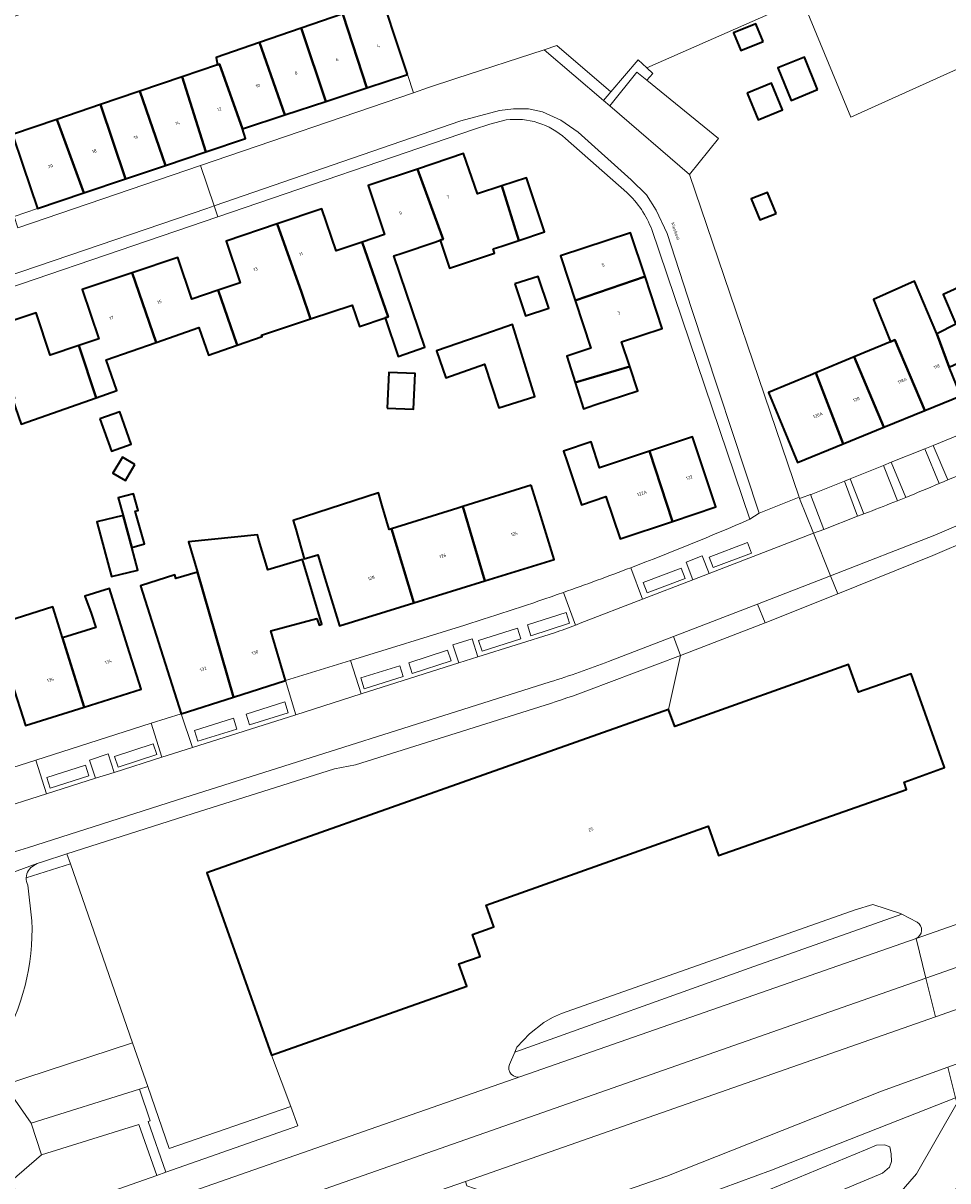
# Model space of a CAD drawing. Header units: metres. Extents: x 197700 to 204338, y 317132 to 325229.
# Tile 662 of 1056: x 202469 to 202572, y 318964 to 319092. Entities that reach past the tile are written whole.
import ezdxf
from ezdxf.enums import TextEntityAlignment as Align

# ---------------------------------------------------------------- set-up
doc = ezdxf.new("R2010")
doc.units = ezdxf.units.M
for name, color, linetype, lineweight in [('B-WE-GR-BEPLANTING_CULTUUR_BODEMBEDEKKER-GV', 90, 'Continuous', 18), ('B-WE-GR-BEPLANTING_CULTUUR_BOSPLANTSOEN-GV', 90, 'Continuous', 18), ('B-WE-IE-TERREINAFSCHEIDING_KUNSTMATIG_HEKWERK-G', 20, 'IE-TERREINAFSCHEIDING-KUNSTMATIG', 18), ('B-WE-OG-BEBOUWING-GV', 7, 'Continuous', 35), ('B-WE-OG-BEBOUWING-T18', 10, 'Continuous', 18), ('B-WE-OG-TERREIN_CULTUURSCHEIDING-GV', 7, 'Continuous', 18), ('B-WE-OG-TERREIN_ERF-GV', 7, 'Continuous', 18), ('B-WE-OG-TOPOGRAFIE-T18', 10, 'Continuous', 18), ('B-WE-OG-WATER_GREPPEL-GV', 160, 'Continuous', 18), ('B-WE-VH-VERHARDING_ASFALT-GV', 252, 'Continuous', 18), ('B-WE-VH-VERHARDING_BETONSTRAATSTEEN-GV', 252, 'Continuous', 18), ('B-WE-VH-VERHARDING_OPEN-GV', 252, 'Continuous', 18), ('B-WE-VH-VERHARDING_STRAATBAKSTEEN-GV', 252, 'Continuous', 18)]:
    doc.layers.add(name, color=color, linetype=linetype, lineweight=lineweight)
doc.styles.add('NLCS-ISO-M200-T18', font='NLCS-ISO.ttf', dxfattribs={"height": 0.36})
doc.linetypes.add('IE-TERREINAFSCHEIDING-KUNSTMATIG', pattern='A,4,[82,NLCS.SHX,S=0.75,R=90,X=0,Y=0],4,-2', length=10)

msp = doc.modelspace()

# ---------------------------------------------------------------- linework, layer by layer
at = {"layer": 'B-WE-GR-BEPLANTING_CULTUUR_BODEMBEDEKKER-GV'}
for points in [[(202533.539, 319083.831), (202534.372, 319084.798), (202528.409, 319089.911), (202526.998, 319089.439)], [(202543.434, 319030.859), (202545.214, 319031.545), (202544.465, 319033.495), (202542.669, 319032.807)], [(202517.569, 319021.661), (202519.675, 319022.329), (202519.039, 319024.334), (202516.917, 319023.657)], [(202477.407, 319008.919), (202479.467, 319009.573), (202478.826, 319011.613), (202476.752, 319010.929)]]:
    msp.add_lwpolyline(points, close=True, dxfattribs=at)
at = {"layer": 'B-WE-GR-BEPLANTING_CULTUUR_BOSPLANTSOEN-GV'}
for points in [[(202467.361, 318975.045), (202481.518, 318979.672), (202474.644, 318999.469), (202469.774, 318997.932)], [(202469.953, 318997.09), (202470.394, 318993.173)]]:
    msp.add_lwpolyline(points, dxfattribs=at)
for points in [[(202469.774, 318997.932, 0.1324103), (202469.953, 318997.09)], [(202470.394, 318993.173, -0.1431749), (202466.9, 318979.332)]]:
    msp.add_lwpolyline(points, format="xyb", dxfattribs=at)
for points in [[(202467.361, 318975.045), (202470.33, 318970.796), (202482.272, 318974.551), (202483.195, 318974.841), (202481.518, 318979.672)], [(202467.361, 318975.045), (202464.809, 318974.211), (202468.179, 318964.484), (202471.463, 318967.289), (202470.33, 318970.796)]]:
    msp.add_lwpolyline(points, close=True, dxfattribs=at)
at = {"layer": 'B-WE-IE-TERREINAFSCHEIDING_KUNSTMATIG_HEKWERK-G'}
for points in [[(202474.644, 318999.469), (202474.265, 319000.561)], [(202481.518, 318979.672), (202474.644, 318999.469)], [(202481.518, 318979.672), (202467.361, 318975.045)], [(202483.195, 318974.841), (202481.518, 318979.672)], [(202498.985, 318972.643), (202485.564, 318968.019), (202483.195, 318974.841)], [(202470.33, 318970.796), (202482.272, 318974.551)], [(202482.272, 318974.551), (202483.445, 318971.051), (202483.229, 318970.983)], [(202471.463, 318967.289), (202470.33, 318970.796)], [(202482.226, 318970.668), (202471.463, 318967.289)]]:
    msp.add_lwpolyline(points, dxfattribs=at)
at = {"layer": 'B-WE-OG-BEBOUWING-GV'}
for points in [[(202511.883, 319086.7), (202510.316, 319091.448), (202509.344, 319094.391), (202509.17, 319094.919), (202504.758, 319093.404), (202504.802, 319093.271), (202507.399, 319085.22)], [(202504.758, 319093.404), (202500.157, 319091.823), (202500.218, 319091.645), (202502.854, 319083.719), (202507.399, 319085.22), (202504.802, 319093.271)], [(202498.333, 319082.227), (202502.854, 319083.719), (202500.218, 319091.645), (202500.157, 319091.823), (202495.536, 319090.236)], [(202551.185, 319090.339), (202550.383, 319092.3), (202547.927, 319091.296), (202548.729, 319089.335)], [(202493.667, 319080.687), (202498.333, 319082.227), (202495.536, 319090.236), (202490.736, 319088.588), (202490.903, 319087.751), (202491.112, 319087.826)], [(202486.994, 319086.425), (202489.626, 319078.156), (202494.004, 319079.632), (202493.667, 319080.687), (202491.112, 319087.826), (202490.903, 319087.751)], [(202557.206, 319085.039), (202555.744, 319088.616), (202552.811, 319087.417), (202554.273, 319083.84)], [(202489.626, 319078.156), (202486.994, 319086.425), (202482.318, 319084.839), (202485.155, 319076.649)], [(202485.155, 319076.649), (202482.318, 319084.839), (202482.11, 319084.769), (202477.987, 319083.37), (202480.724, 319075.156)], [(202549.442, 319084.63), (202550.646, 319081.682), (202553.322, 319082.776), (202552.117, 319085.724)], [(202473.162, 319081.734), (202473.293, 319081.341), (202476.121, 319073.604), (202480.724, 319075.156), (202477.987, 319083.37)], [(202476.121, 319073.604), (202473.293, 319081.341), (202473.162, 319081.734), (202468.245, 319080.067), (202469.393, 319076.662), (202471.005, 319071.879)], [(202521.364, 319067.419), (202522.309, 319067.736), (202524.2, 319068.37), (202522.328, 319074.391), (202519.621, 319073.496), (202518.091, 319077.952), (202512.986, 319076.238), (202515.742, 319068.812), (202515.849, 319068.502), (202515.487, 319068.38), (202516.534, 319065.277), (202521.518, 319066.959)], [(202511.296, 319066.967), (202514.901, 319068.183), (202515.487, 319068.38), (202515.849, 319068.502), (202515.742, 319068.812), (202512.986, 319076.238), (202507.552, 319074.414), (202509.366, 319069.01), (202506.9, 319068.176), (202509.76, 319059.917), (202509.428, 319059.803), (202510.873, 319055.534), (202513.797, 319056.577), (202510.394, 319066.663)], [(202524.2, 319068.37), (202527.035, 319069.321), (202525.034, 319075.286), (202522.328, 319074.391)], [(202552.613, 319071.354), (202551.665, 319073.674), (202549.866, 319072.939), (202550.814, 319070.619)], [(202509.76, 319059.917), (202506.9, 319068.176), (202503.997, 319067.195), (202502.417, 319071.865), (202497.477, 319070.194), (202500.169, 319062.658), (202501.169, 319059.683), (202505.774, 319061.209), (202506.593, 319058.85), (202509.428, 319059.803)], [(202497.477, 319070.194), (202491.854, 319068.291), (202493.418, 319063.669), (202490.986, 319062.846), (202493.03, 319056.904), (202493.073, 319056.785), (202495.821, 319057.733), (202495.764, 319057.892), (202501.169, 319059.683), (202500.169, 319062.658)], [(202530.407, 319061.729), (202538.137, 319064.366), (202536.549, 319069.199), (202528.791, 319066.656), (202528.899, 319066.326)], [(202490.986, 319062.846), (202488.07, 319061.86), (202486.514, 319066.485), (202481.464, 319064.786), (202484.129, 319057.097), (202488.846, 319058.727), (202489.896, 319055.689), (202493.073, 319056.785), (202493.03, 319056.904)], [(202481.464, 319064.786), (202475.947, 319062.93), (202477.774, 319057.499), (202475.581, 319056.755), (202477.492, 319050.967), (202479.788, 319051.775), (202478.599, 319055.152), (202484.129, 319057.097)], [(202523.77, 319063.547), (202524.929, 319060.021), (202527.492, 319060.863), (202526.334, 319064.389)], [(202536.444, 319054.436), (202535.557, 319057.145), (202540.028, 319058.61), (202538.137, 319064.366), (202530.407, 319061.729), (202532.14, 319056.443), (202529.516, 319055.567), (202530.43, 319052.667)], [(202571.751, 319054.352), (202574.267, 319055.527), (202574.349, 319055.344), (202577.136, 319056.594), (202577.664, 319055.415), (202579.852, 319056.407), (202576.078, 319064.661), (202571.098, 319062.367), (202572.481, 319059.123), (202570.377, 319058.054)], [(202565.737, 319057.358), (202569.047, 319049.561), (202573.042, 319051.196), (202571.751, 319054.352), (202570.377, 319058.054), (202567.914, 319063.846), (202563.377, 319061.838), (202565.251, 319057.152)], [(202465.938, 319058.733), (202468.488, 319050.894), (202468.246, 319050.815), (202469.201, 319048.052), (202477.492, 319050.967), (202475.581, 319056.755), (202472.427, 319055.685), (202470.868, 319060.373)], [(202519.689, 319057.738), (202515.094, 319056.144), (202516.143, 319053.167), (202520.416, 319054.681), (202521.999, 319049.851), (202525.963, 319051.114), (202523.507, 319059.056)], [(202561.248, 319055.486), (202564.522, 319047.71), (202569.047, 319049.561), (202565.737, 319057.358), (202565.251, 319057.152)], [(202564.522, 319047.71), (202561.248, 319055.486), (202557.005, 319053.719), (202560.028, 319045.871)], [(202532.589, 319050.175), (202537.331, 319051.728), (202536.444, 319054.436), (202530.43, 319052.667), (202531.343, 319049.767)], [(202509.651, 319049.838), (202512.565, 319049.717), (202512.729, 319053.659), (202509.814, 319053.78)], [(202557.005, 319053.719), (202556.407, 319053.47), (202551.785, 319051.545), (202555.003, 319043.815), (202560.028, 319045.871)], [(202477.915, 319048.641), (202479.172, 319045.067), (202481.355, 319045.835), (202480.098, 319049.409)], [(202538.626, 319045.067), (202541.164, 319037.314), (202545.963, 319038.921), (202543.367, 319046.658)], [(202529.527, 319043.888), (202531.115, 319039.147), (202533.817, 319040.052), (202535.383, 319035.377), (202541.164, 319037.314), (202538.626, 319045.067), (202533.105, 319043.214), (202532.174, 319046.111), (202529.136, 319045.056)], [(202481.781, 319043.588), (202480.398, 319044.403), (202479.35, 319042.625), (202480.733, 319041.81)], [(202525.548, 319041.317), (202518.014, 319038.956), (202520.446, 319030.748), (202528.085, 319033.111), (202526.608, 319037.888)], [(202481.433, 319034.422), (202482.823, 319034.816), (202481.802, 319038.426), (202482.146, 319038.523), (202481.625, 319040.362), (202479.942, 319039.91), (202480.494, 319037.966)], [(202512.605, 319028.322), (202510.128, 319036.485), (202509.854, 319036.399), (202509.093, 319039.042), (202508.688, 319040.449), (202499.273, 319037.392), (202499.544, 319036.445), (202500.486, 319033.155), (202501.973, 319033.603), (202502.914, 319030.558), (202504.391, 319025.781)], [(202512.605, 319028.322), (202520.446, 319030.748), (202518.014, 319038.956), (202517.441, 319038.776), (202510.128, 319036.485)], [(202480.494, 319037.966), (202477.571, 319037.245), (202479.171, 319031.205), (202482.094, 319031.926), (202481.433, 319034.422)], [(202501.874, 319026.581), (202502.142, 319025.827), (202502.443, 319025.934), (202500.287, 319033.095), (202496.469, 319031.946), (202495.483, 319035.222), (202495.304, 319035.817), (202487.687, 319035.053), (202488.702, 319031.714), (202492.68, 319017.893), (202498.414, 319019.716), (202496.802, 319025.196)], [(202488.702, 319031.714), (202486.309, 319030.987), (202486.191, 319031.397), (202482.404, 319030.188), (202485.391, 319020.793), (202486.898, 319016.054), (202492.68, 319017.893)], [(202480.962, 319023.525), (202478.961, 319029.883), (202476.246, 319029.038), (202476.955, 319027.148), (202477.439, 319025.586), (202473.787, 319024.455), (202476.167, 319016.775), (202482.463, 319018.756)], [(202468.193, 319019.48), (202469.686, 319014.735), (202476.167, 319016.775), (202473.787, 319024.455), (202473.312, 319025.988), (202472.707, 319027.87), (202466.193, 319025.802), (202467.263, 319022.433)], [(202540.719, 319016.534), (202489.707, 318998.451), (202496.857, 318978.309), (202518.447, 318985.934), (202517.566, 318988.397), (202519.918, 318989.226), (202519.058, 318991.658), (202521.42, 318992.503), (202520.593, 318994.899), (202545.104, 319003.619), (202546.254, 319000.386), (202567.032, 319007.68), (202566.754, 319008.473), (202571.24, 319010.113), (202567.536, 319020.479), (202561.718, 319018.417), (202560.623, 319021.499), (202541.418, 319014.651)]]:
    msp.add_lwpolyline(points, close=True, dxfattribs=at)
at = {"layer": 'B-WE-OG-TERREIN_CULTUURSCHEIDING-GV'}
for points in [[(202509.344, 319094.391), (202510.316, 319091.448), (202511.883, 319086.7), (202512.552, 319084.684), (202514.199, 319085.246), (202517.226, 319086.255), (202526.998, 319089.439), (202528.409, 319089.911), (202534.372, 319084.798), (202537.393, 319088.304), (202538.326, 319087.448), (202555.502, 319095.007), (202560.877, 319081.995), (202593.826, 319096.917), (202599.004, 319084.877), (202629.233, 319098.716)], [(202474.644, 318999.469), (202474.265, 319000.561), (202471.566, 318999.7), (202470.975, 318999.489), (202470.622, 318999.289)], [(202469.774, 318997.932), (202474.644, 318999.469)], [(202365.425, 318921.313), (202386.265, 318927.942), (202406.989, 318934.926), (202460.964, 318953.778), (202471.489, 318960.576), (202484.202, 318965.032), (202482.226, 318970.668), (202471.463, 318967.289), (202468.179, 318964.484), (202468.845, 318962.563), (202464.508, 318961.111), (202457.935, 318956.761), (202455.574, 318955.876)]]:
    msp.add_lwpolyline(points, dxfattribs=at)
msp.add_lwpolyline([(202470.622, 318999.289, 0.2580154), (202469.774, 318997.932)], format="xyb", dxfattribs=at)
for points in [[(202571.604, 318976.987), (202575.686, 318978.464), (202575.454, 318979.062), (202576.206, 318979.318), (202579.454, 318985.155), (202579.265, 318985.705), (202570.231, 318982.544), (202518.291, 318964.371), (202518.46, 318963.867), (202526.929, 318960.92), (202527.184, 318960.988), (202527.417, 318960.369), (202540.546, 318964.95), (202564.27, 318974.333)], [(202471.463, 318967.289), (202482.226, 318970.668), (202484.202, 318965.032), (202485.193, 318965.379), (202483.229, 318970.983), (202483.445, 318971.051), (202482.272, 318974.551), (202470.33, 318970.796)], [(202534.073, 318958.969), (202534.266, 318958.415), (202541.597, 318955.823), (202544.468, 318955.277), (202566.18, 318962.947), (202568.135, 318965.188), (202572.624, 318973.056), (202572.436, 318973.617), (202552.104, 318965.599)], [(202550.749, 318962.998), (202562.482, 318967.849), (202563.712, 318968.383), (202564.593, 318968.414), (202565.182, 318968.199), (202565.351, 318967.402), (202565.382, 318966.582), (202565.151, 318965.925), (202564.372, 318965.269), (202560.316, 318963.583), (202552.061, 318960.147), (202545.685, 318957.787), (202544.67, 318957.61), (202543.907, 318957.68), (202543.182, 318957.875), (202542.795, 318958.226), (202542.744, 318958.855), (202542.799, 318959.254), (202543.008, 318959.595), (202543.681, 318960.222)]]:
    msp.add_lwpolyline(points, close=True, dxfattribs=at)
at = {"layer": 'B-WE-OG-TERREIN_ERF-GV'}
for points in [[(202502.106, 319104.564), (202461.827, 319090.897), (202462.015, 319090.321), (202462.452, 319088.981), (202462.694, 319088.239), (202463.133, 319086.896), (202463.381, 319086.137), (202463.847, 319084.709), (202463.866, 319084.65), (202468.428, 319070.99), (202471.005, 319071.879), (202469.393, 319076.662), (202468.245, 319080.067), (202473.162, 319081.734), (202477.987, 319083.37), (202482.11, 319084.769), (202482.318, 319084.839), (202486.994, 319086.425), (202490.903, 319087.751), (202490.736, 319088.588), (202495.536, 319090.236), (202500.157, 319091.823), (202504.758, 319093.404)], [(202593.826, 319096.917), (202560.877, 319081.995), (202555.502, 319095.007), (202538.326, 319087.448), (202539.012, 319086.819), (202538.341, 319086.065), (202546.245, 319079.618), (202543.046, 319075.635), (202555.156, 319039.969), (202555.196, 319039.851), (202555.425, 319039.923), (202556.438, 319040.268), (202556.511, 319040.293), (202560.172, 319041.766), (202560.812, 319042.024), (202564.488, 319043.502), (202565.353, 319043.851), (202569.046, 319045.337), (202569.962, 319045.705), (202573.655, 319047.191)], [(202522.81, 319081.671), (202520.979, 319081.199), (202519.182, 319080.613), (202490.948, 319070.979), (202458.307, 319059.841)], [(202536.129, 319073.658), (202529.359, 319079.626)], [(202465.938, 319058.733), (202470.868, 319060.373), (202472.427, 319055.685), (202475.581, 319056.755), (202477.774, 319057.499), (202475.947, 319062.93), (202481.464, 319064.786), (202486.514, 319066.485), (202488.07, 319061.86), (202490.986, 319062.846), (202493.418, 319063.669), (202491.854, 319068.291), (202497.477, 319070.194), (202502.417, 319071.865), (202503.997, 319067.195), (202506.9, 319068.176), (202509.366, 319069.01), (202507.552, 319074.414), (202512.986, 319076.238), (202518.091, 319077.952), (202519.621, 319073.496), (202522.328, 319074.391), (202525.034, 319075.286), (202527.035, 319069.321), (202524.2, 319068.37), (202522.309, 319067.736), (202521.364, 319067.419), (202521.518, 319066.959), (202516.534, 319065.277), (202515.487, 319068.38), (202514.901, 319068.183), (202511.296, 319066.967), (202510.394, 319066.663), (202513.797, 319056.577), (202510.873, 319055.534), (202509.428, 319059.803), (202506.593, 319058.85), (202505.774, 319061.209), (202501.169, 319059.683), (202495.764, 319057.892), (202495.821, 319057.733), (202493.073, 319056.785), (202489.896, 319055.689), (202488.846, 319058.727), (202484.129, 319057.097), (202478.599, 319055.152), (202479.788, 319051.775), (202477.492, 319050.967), (202469.201, 319048.052)], [(202549.719, 319037.542), (202538.885, 319069.561)], [(202573.042, 319051.196), (202569.047, 319049.561), (202564.522, 319047.71), (202560.028, 319045.871), (202555.003, 319043.815), (202551.785, 319051.545), (202556.407, 319053.47), (202557.005, 319053.719), (202561.248, 319055.486), (202565.251, 319057.152), (202563.377, 319061.838), (202567.914, 319063.846), (202570.377, 319058.054), (202572.481, 319059.123), (202571.098, 319062.367), (202576.078, 319064.661)], [(202464.795, 319008.99), (202470.826, 319010.917), (202483.571, 319014.991), (202486.898, 319016.054), (202485.391, 319020.793), (202482.404, 319030.188), (202486.191, 319031.397), (202486.309, 319030.987), (202488.702, 319031.714), (202487.687, 319035.053), (202495.304, 319035.817), (202495.483, 319035.222), (202496.469, 319031.946), (202500.287, 319033.095), (202502.443, 319025.934), (202502.142, 319025.827), (202501.874, 319026.581), (202496.802, 319025.196), (202498.414, 319019.716), (202505.584, 319021.933), (202518.218, 319025.839)]]:
    msp.add_lwpolyline(points, dxfattribs=at)
for points in [[(202547.927, 319091.296), (202550.383, 319092.3), (202551.185, 319090.339), (202548.729, 319089.335)], [(202557.206, 319085.039), (202554.273, 319083.84), (202552.811, 319087.417), (202555.744, 319088.616)], [(202549.442, 319084.63), (202552.117, 319085.724), (202553.322, 319082.776), (202550.646, 319081.682)], [(202549.866, 319072.939), (202551.665, 319073.674), (202552.613, 319071.354), (202550.814, 319070.619)], [(202536.444, 319054.436), (202537.331, 319051.728), (202532.589, 319050.175), (202531.343, 319049.767), (202530.43, 319052.667), (202529.516, 319055.567), (202532.14, 319056.443), (202530.407, 319061.729), (202528.899, 319066.326), (202528.791, 319066.656), (202536.549, 319069.199), (202538.137, 319064.366), (202540.028, 319058.61), (202535.557, 319057.145)], [(202523.77, 319063.547), (202526.334, 319064.389), (202527.492, 319060.863), (202524.929, 319060.021)], [(202515.094, 319056.144), (202519.689, 319057.738), (202523.507, 319059.056), (202525.963, 319051.114), (202521.999, 319049.851), (202520.416, 319054.681), (202516.143, 319053.167)], [(202512.565, 319049.717), (202509.651, 319049.838), (202509.814, 319053.78), (202512.729, 319053.659)], [(202479.172, 319045.067), (202477.915, 319048.641), (202480.098, 319049.409), (202481.355, 319045.835)], [(202541.164, 319037.314), (202535.383, 319035.377), (202533.817, 319040.052), (202531.115, 319039.147), (202529.527, 319043.888), (202529.136, 319045.056), (202532.174, 319046.111), (202533.105, 319043.214), (202538.626, 319045.067), (202543.367, 319046.658), (202545.963, 319038.921)], [(202481.781, 319043.588), (202480.733, 319041.81), (202479.35, 319042.625), (202480.398, 319044.403)], [(202518.014, 319038.956), (202525.548, 319041.317), (202526.608, 319037.888), (202528.085, 319033.111), (202520.446, 319030.748), (202512.605, 319028.322), (202504.391, 319025.781), (202502.914, 319030.558), (202501.973, 319033.603), (202500.486, 319033.155), (202499.544, 319036.445), (202499.273, 319037.392), (202508.688, 319040.449), (202509.093, 319039.042), (202509.854, 319036.399), (202510.128, 319036.485), (202517.441, 319038.776)], [(202480.494, 319037.966), (202479.942, 319039.91), (202481.625, 319040.362), (202482.146, 319038.523), (202481.802, 319038.426), (202482.823, 319034.816), (202481.433, 319034.422), (202482.094, 319031.926), (202479.171, 319031.205), (202477.571, 319037.245)], [(202476.167, 319016.775), (202469.686, 319014.735), (202468.193, 319019.48), (202467.263, 319022.433), (202466.193, 319025.802), (202472.707, 319027.87), (202473.312, 319025.988), (202473.787, 319024.455), (202477.439, 319025.586), (202476.955, 319027.148), (202476.246, 319029.038), (202478.961, 319029.883), (202480.962, 319023.525), (202482.463, 319018.756)], [(202483.229, 318970.983), (202485.193, 318965.379), (202499.791, 318970.496), (202498.985, 318972.643), (202485.564, 318968.019), (202483.195, 318974.841), (202482.272, 318974.551), (202483.445, 318971.051)]]:
    msp.add_lwpolyline(points, close=True, dxfattribs=at)
for points in [[(202529.359, 319079.626, 0.2202698), (202522.81, 319081.671)], [(202538.885, 319069.561, 0.1142505), (202536.129, 319073.658)], [(202536.56, 319032.189, 0.0112272), (202549.719, 319037.542)], [(202529.117, 319029.46, 0.0062809), (202536.56, 319032.189)], [(202518.218, 319025.839, 0.0090864), (202529.117, 319029.46)]]:
    msp.add_lwpolyline(points, format="xyb", dxfattribs=at)
at = {"layer": 'B-WE-OG-WATER_GREPPEL-GV'}
for points in [[(202470.622, 318999.289), (202470.975, 318999.489), (202466.798, 318997.996), (202467.328, 318997.831)], [(202470.394, 318993.173), (202469.953, 318997.09)]]:
    msp.add_lwpolyline(points, dxfattribs=at)
for points in [[(202469.774, 318997.932, -0.2580154), (202470.622, 318999.289)], [(202469.953, 318997.09, -0.1324103), (202469.774, 318997.932)], [(202466.9, 318979.332, 0.1431749), (202470.394, 318993.173)]]:
    msp.add_lwpolyline(points, format="xyb", dxfattribs=at)
msp.add_lwpolyline([(202550.749, 318962.998), (202543.681, 318960.222), (202543.008, 318959.595), (202542.799, 318959.254), (202542.744, 318958.855), (202542.795, 318958.226), (202543.182, 318957.875), (202543.907, 318957.68), (202544.67, 318957.61), (202545.685, 318957.787), (202552.061, 318960.147), (202560.316, 318963.583), (202564.372, 318965.269), (202565.151, 318965.925), (202565.382, 318966.582), (202565.351, 318967.402), (202565.182, 318968.199), (202564.593, 318968.414), (202563.712, 318968.383), (202562.482, 318967.849)], close=True, dxfattribs=at)
at = {"layer": 'B-WE-VH-VERHARDING_ASFALT-GV'}
for points in [[(202568.088, 318991.224), (202569.177, 318986.814), (202701.789, 319033.446), (202808.187, 319070.29), (202806.653, 319074.68), (202800.986, 319072.7), (202798.09, 319071.687), (202640.569, 319016.647)], [(202570.231, 318982.544), (202579.265, 318985.705), (202586.332, 318988.178), (202715.087, 319033.218), (202796.389, 319061.659), (202809.745, 319065.832), (202808.187, 319070.29), (202701.789, 319033.446), (202569.177, 318986.814)]]:
    msp.add_lwpolyline(points, close=True, dxfattribs=at)
for points in [[(202233.129, 318889.415), (202259.547, 318893.128), (202296.458, 318899.084), (202330.399, 318906.302), (202388.305, 318923.398), (202569.177, 318986.814), (202568.088, 318991.224)], [(202568.088, 318991.224), (202524.432, 318975.945), (202460.964, 318953.778), (202406.989, 318934.926), (202386.265, 318927.942), (202365.425, 318921.313)], [(202380.727, 318916.804), (202400.563, 318923.339), (202420.327, 318930.095), (202510.751, 318961.733), (202518.291, 318964.371), (202570.231, 318982.544), (202569.177, 318986.814), (202388.305, 318923.398), (202330.399, 318906.302), (202296.458, 318899.084), (202259.547, 318893.128), (202233.129, 318889.415)], [(202451.434, 318933.907), (202505.517, 318949.755), (202526.504, 318956.288), (202534.073, 318958.969), (202552.104, 318965.599), (202572.436, 318973.617), (202571.604, 318976.987), (202564.27, 318974.333), (202540.546, 318964.95), (202527.417, 318960.369), (202519.794, 318957.986), (202494.337, 318950.085), (202445.571, 318935.701)]]:
    msp.add_lwpolyline(points, dxfattribs=at)
at = {"layer": 'B-WE-VH-VERHARDING_BETONSTRAATSTEEN-GV'}
for points in [[(202490.546, 319072.17), (202517.786, 319081.563), (202522.07, 319082.737), (202523.594, 319082.902), (202525.26, 319082.897), (202526.807, 319082.555), (202528.83, 319081.662), (202530.756, 319080.313), (202536.599, 319075.067), (202538.3, 319073.41), (202539.386, 319071.695), (202540.575, 319069.119), (202543.267, 319060.845), (202550.754, 319038.213), (202555.156, 319039.969), (202543.046, 319075.635), (202534.233, 319083.236), (202533.539, 319083.831), (202526.998, 319089.439), (202517.226, 319086.255), (202514.199, 319085.246), (202512.552, 319084.684), (202489.034, 319076.654)], [(202498.333, 319082.227), (202493.667, 319080.687), (202494.004, 319079.632), (202489.626, 319078.156), (202485.155, 319076.649), (202480.724, 319075.156), (202476.121, 319073.604), (202471.005, 319071.879), (202468.428, 319070.99), (202468.839, 319069.759), (202489.034, 319076.654), (202512.552, 319084.684), (202511.883, 319086.7), (202507.399, 319085.22), (202502.854, 319083.719)], [(202543.046, 319075.635), (202546.245, 319079.618), (202538.341, 319086.065), (202537.237, 319086.966), (202534.233, 319083.236)]]:
    msp.add_lwpolyline(points, close=True, dxfattribs=at)
for points in [[(202538.885, 319069.561), (202549.719, 319037.542), (202550.754, 319038.213), (202543.267, 319060.845), (202540.575, 319069.119), (202539.386, 319071.695), (202538.3, 319073.41), (202536.599, 319075.067), (202530.756, 319080.313), (202528.83, 319081.662), (202526.807, 319082.555), (202525.26, 319082.897), (202523.594, 319082.902), (202522.07, 319082.737), (202517.786, 319081.563), (202490.546, 319072.17), (202490.948, 319070.979), (202519.182, 319080.613), (202520.979, 319081.199), (202522.81, 319081.671)], [(202529.359, 319079.626), (202536.129, 319073.658)], [(202456.524, 319060.626), (202471.124, 319065.547), (202489.706, 319071.88), (202490.546, 319072.17), (202489.034, 319076.654), (202468.839, 319069.759)], [(202458.307, 319059.841), (202490.948, 319070.979), (202490.546, 319072.17), (202489.706, 319071.88), (202471.124, 319065.547), (202456.524, 319060.626), (202454.5, 319059.549), (202452.886, 319058.535), (202451.071, 319057.16), (202449.513, 319055.569), (202448.366, 319054.167), (202447.185, 319052.342), (202446.221, 319050.342), (202441.7, 319035.602), (202435.241, 319014.057), (202434.257, 319010.238), (202433.879, 319008.386), (202433.746, 319006.867), (202433.755, 319005.336), (202434.059, 319002.86), (202434.701, 318999.752), (202435.992, 318999.784), (202435.924, 319000), (202434.902, 319003.216)]]:
    msp.add_lwpolyline(points, dxfattribs=at)
for points in [[(202522.81, 319081.671, -0.2202698), (202529.359, 319079.626)], [(202536.129, 319073.658, -0.1142505), (202538.885, 319069.561)]]:
    msp.add_lwpolyline(points, format="xyb", dxfattribs=at)
at = {"layer": 'B-WE-VH-VERHARDING_OPEN-GV'}
for points in [[(202538.341, 319086.065), (202539.012, 319086.819), (202538.326, 319087.448), (202537.393, 319088.304), (202534.372, 319084.798), (202533.539, 319083.831), (202534.233, 319083.236), (202537.237, 319086.966)], [(202523.756, 318978.656), (202549.637, 318987.919), (202566.513, 318993.899), (202566.373, 318993.971), (202563.325, 318994.951), (202561.36, 318994.38), (202528.902, 318982.914), (202527.909, 318982.48), (202526.972, 318981.94), (202525.373, 318980.686), (202523.992, 318979.198)], [(202572.436, 318973.617), (202572.624, 318973.056), (202568.135, 318965.188), (202566.18, 318962.947), (202544.468, 318955.277), (202541.597, 318955.823), (202534.266, 318958.415), (202534.073, 318958.969), (202526.504, 318956.288), (202526.776, 318955.656), (202527.348, 318955.903), (202530.56, 318954.789), (202541.858, 318950.872), (202545.21, 318949.71), (202569.544, 318958.414), (202576.861, 318971.186), (202579.258, 318975.37), (202579.675, 318975.532), (202579.465, 318976.139)]]:
    msp.add_lwpolyline(points, close=True, dxfattribs=at)
for points in [[(202574.236, 319035.387), (202569.922, 319033.537), (202559.447, 319029.32), (202551.407, 319026.082), (202542.065, 319022.481), (202541.995, 319022.153), (202540.719, 319016.534), (202541.418, 319014.651), (202560.623, 319021.499), (202561.718, 319018.417), (202567.536, 319020.479), (202571.24, 319010.113), (202566.754, 319008.473), (202567.032, 319007.68), (202546.254, 319000.386), (202545.104, 319003.619), (202520.593, 318994.899), (202521.42, 318992.503), (202519.058, 318991.658), (202519.918, 318989.226), (202517.566, 318988.397), (202518.447, 318985.934), (202496.857, 318978.309), (202498.985, 318972.643), (202499.791, 318970.496), (202485.193, 318965.379), (202484.202, 318965.032), (202471.489, 318960.576)], [(202531.889, 319018.658), (202542.065, 319022.481), (202541.283, 319024.592), (202534.119, 319021.834)], [(202498.985, 318972.643), (202496.857, 318978.309), (202489.707, 318998.451), (202540.719, 319016.534), (202541.995, 319022.153), (202542.065, 319022.481), (202531.889, 319018.658)], [(202527.644, 319019.564), (202487.177, 319006.743), (202470.022, 319001.285), (202464.242, 318999.484), (202464.8, 318997.681), (202464.911, 318997.322), (202465.018, 318997.36), (202466.576, 318997.917), (202466.798, 318997.996), (202470.975, 318999.489), (202471.566, 318999.7), (202474.265, 319000.561), (202488.106, 319004.973), (202503.83, 319009.951), (202506.139, 319010.391), (202527.11, 319017.007)], [(202527.11, 319017.007), (202506.139, 319010.391), (202503.83, 319009.951), (202488.106, 319004.973), (202474.265, 319000.561), (202474.644, 318999.469), (202481.518, 318979.672), (202483.195, 318974.841), (202485.564, 318968.019), (202498.985, 318972.643)], [(202568.088, 318991.224), (202640.569, 319016.647), (202628.447, 319015.659), (202586.38, 319000.794)], [(202523.167, 318977.303), (202523.756, 318978.656), (202523.992, 318979.198), (202525.373, 318980.686), (202526.972, 318981.94), (202527.909, 318982.48), (202528.902, 318982.914), (202561.36, 318994.38), (202563.325, 318994.951), (202566.373, 318993.971), (202566.513, 318993.899), (202568.215, 318993.025)], [(202568.215, 318993.025), (202566.513, 318993.899), (202549.637, 318987.919), (202523.756, 318978.656), (202523.167, 318977.303)], [(202524.432, 318975.945), (202568.088, 318991.224)], [(202460.964, 318953.778), (202524.432, 318975.945)]]:
    msp.add_lwpolyline(points, dxfattribs=at)
for points in [[(202534.119, 319021.834, -0.0151662), (202527.644, 319019.564)], [(202531.889, 319018.658, -0.0141258), (202527.11, 319017.007)], [(202527.11, 319017.007, 0.0141258), (202531.889, 319018.658)], [(202568.215, 318993.025, -0.5969374), (202568.088, 318991.224)], [(202568.088, 318991.224, 0.5969374), (202568.215, 318993.025)], [(202524.432, 318975.945, -0.6485589), (202523.167, 318977.303)], [(202523.167, 318977.303, 0.6485589), (202524.432, 318975.945)]]:
    msp.add_lwpolyline(points, format="xyb", dxfattribs=at)
at = {"layer": 'B-WE-VH-VERHARDING_STRAATBAKSTEEN-GV'}
for points in [[(202562.844, 319038.34), (202562.299, 319038.13), (202561.631, 319037.872), (202557.883, 319036.428), (202556.754, 319035.993), (202558.646, 319031.305), (202570.148, 319035.774), (202575.654, 319038.138), (202612.054, 319054.617), (202630.227, 319062.96), (202635.209, 319065.248), (202650.165, 319072.114), (202665.683, 319079.214), (202671.111, 319081.698), (202697.122, 319093.599)], [(202575.307, 319043.507), (202573.655, 319047.191), (202569.962, 319045.705), (202571.59, 319041.889)], [(202570.649, 319041.49), (202569.046, 319045.337), (202565.353, 319043.851), (202566.941, 319039.958)], [(202571.59, 319041.889), (202569.962, 319045.705), (202569.046, 319045.337), (202570.649, 319041.49)], [(202566.029, 319039.591), (202564.488, 319043.502), (202560.812, 319042.024), (202562.299, 319038.13), (202562.844, 319038.34)], [(202556.754, 319035.993), (202555.196, 319039.851), (202555.156, 319039.969), (202550.754, 319038.213), (202549.719, 319037.542)], [(202566.941, 319039.958), (202566.029, 319039.591)], [(202534.119, 319021.834), (202541.283, 319024.592), (202550.552, 319028.16), (202550.554, 319028.161), (202558.646, 319031.305), (202556.754, 319035.993), (202545.214, 319031.545), (202543.434, 319030.859), (202537.868, 319028.714), (202530.973, 319026.056)], [(202536.56, 319032.189), (202537.868, 319028.714), (202543.434, 319030.859), (202542.669, 319032.807), (202544.465, 319033.495), (202545.214, 319031.545), (202556.754, 319035.993)], [(202537.868, 319028.714), (202536.56, 319032.189)], [(202530.443, 319025.839), (202529.117, 319029.46)], [(202529.117, 319029.46), (202530.443, 319025.839)], [(202530.973, 319026.056), (202537.868, 319028.714)], [(202528.123, 319025.01), (202519.675, 319022.329), (202517.569, 319021.661), (202506.765, 319018.233), (202499.538, 319015.941), (202488.121, 319012.319), (202484.763, 319011.253), (202479.467, 319009.573)], [(202518.218, 319025.839), (202505.584, 319021.933), (202506.765, 319018.233), (202517.569, 319021.661), (202516.917, 319023.657), (202519.039, 319024.334), (202519.675, 319022.329)], [(202519.675, 319022.329), (202528.123, 319025.01)], [(202479.467, 319009.573), (202477.407, 319008.919), (202472.011, 319007.209), (202465.975, 319005.296), (202455.401, 319001.944), (202450.016, 319000.238), (202444.53, 318998.499), (202443.126, 318998.054), (202437.777, 318996.374), (202437.152, 318996.176), (202438.701, 318991.354), (202448.187, 318994.373), (202464.242, 318999.484), (202470.022, 319001.285), (202487.177, 319006.743), (202527.644, 319019.564)]]:
    msp.add_lwpolyline(points, dxfattribs=at)
for points in [[(202558.646, 319031.305), (202559.447, 319029.32), (202569.922, 319033.537), (202574.236, 319035.387), (202574.292, 319035.411), (202574.161, 319035.788), (202574.509, 319036.101), (202583.35, 319039.925), (202584.208, 319040.259), (202594.271, 319044.713), (202595.204, 319045.021), (202631.002, 319061.276), (202630.227, 319062.96), (202612.054, 319054.617), (202575.654, 319038.138), (202570.148, 319035.774)], [(202564.488, 319043.502), (202566.029, 319039.591), (202566.941, 319039.958), (202565.353, 319043.851)], [(202560.172, 319041.766), (202556.511, 319040.293), (202556.438, 319040.268), (202557.883, 319036.428), (202561.631, 319037.872)], [(202562.299, 319038.13), (202560.812, 319042.024), (202560.172, 319041.766), (202561.631, 319037.872)], [(202555.196, 319039.851), (202556.754, 319035.993), (202557.883, 319036.428), (202556.438, 319040.268), (202555.425, 319039.923)], [(202549.446, 319034.961), (202549.89, 319033.794), (202545.684, 319032.196), (202545.241, 319033.363)], [(202549.446, 319034.961), (202545.241, 319033.363), (202545.684, 319032.196), (202549.89, 319033.794)], [(202542.126, 319032.153), (202537.916, 319030.565), (202538.357, 319029.397), (202542.566, 319030.985)], [(202542.126, 319032.153), (202542.566, 319030.985), (202538.357, 319029.397), (202537.916, 319030.565)], [(202559.447, 319029.32), (202558.646, 319031.305), (202550.554, 319028.161), (202551.407, 319026.082)], [(202529.417, 319027.252), (202529.802, 319026.064), (202525.521, 319024.679), (202525.137, 319025.867)], [(202529.417, 319027.252), (202525.137, 319025.867), (202525.521, 319024.679), (202529.802, 319026.064)], [(202551.407, 319026.082), (202550.554, 319028.161), (202550.552, 319028.16), (202541.283, 319024.592), (202542.065, 319022.481)], [(202524.031, 319025.516), (202519.747, 319024.141), (202520.129, 319022.952), (202524.413, 319024.327)], [(202524.031, 319025.516), (202524.413, 319024.327), (202520.129, 319022.952), (202519.747, 319024.141)], [(202516.323, 319023.074), (202516.707, 319021.886), (202512.426, 319020.502), (202512.042, 319021.69)], [(202516.323, 319023.074), (202512.042, 319021.69), (202512.426, 319020.502), (202516.707, 319021.886)], [(202506.765, 319018.233), (202505.584, 319021.933), (202498.414, 319019.716), (202499.538, 319015.941)], [(202511.038, 319021.356), (202511.413, 319020.165), (202507.122, 319018.813), (202506.747, 319020.004)], [(202511.038, 319021.356), (202506.747, 319020.004), (202507.122, 319018.813), (202511.413, 319020.165)], [(202498.414, 319019.716), (202492.68, 319017.893), (202486.898, 319016.054), (202488.121, 319012.319), (202499.538, 319015.941)], [(202498.349, 319017.358), (202498.723, 319016.167), (202494.431, 319014.818), (202494.057, 319016.009)], [(202498.349, 319017.358), (202494.057, 319016.009), (202494.431, 319014.818), (202498.723, 319016.167)], [(202488.121, 319012.319), (202486.898, 319016.054), (202483.571, 319014.991), (202484.763, 319011.253)], [(202477.407, 319008.919), (202476.752, 319010.929), (202478.826, 319011.613), (202479.467, 319009.573), (202484.763, 319011.253), (202483.571, 319014.991), (202470.826, 319010.917), (202472.011, 319007.209)], [(202492.654, 319015.554), (202488.364, 319014.198), (202488.74, 319013.007), (202493.03, 319014.363)], [(202492.654, 319015.554), (202493.03, 319014.363), (202488.74, 319013.007), (202488.364, 319014.198)], [(202483.809, 319012.72), (202484.191, 319011.531), (202479.908, 319010.154), (202479.526, 319011.343)], [(202483.809, 319012.72), (202479.526, 319011.343), (202479.908, 319010.154), (202484.191, 319011.531)], [(202470.826, 319010.917), (202464.795, 319008.99), (202465.975, 319005.296), (202472.011, 319007.209)], [(202476.31, 319010.374), (202472.026, 319008.999), (202472.407, 319007.81), (202476.691, 319009.185)], [(202476.31, 319010.374), (202476.691, 319009.185), (202472.407, 319007.81), (202472.026, 319008.999)]]:
    msp.add_lwpolyline(points, close=True, dxfattribs=at)
for points in [[(202571.59, 319041.889, 0.0038557), (202575.307, 319043.507)], [(202575.307, 319043.507, -0.0038557), (202571.59, 319041.889)], [(202566.941, 319039.958, 0.0037962), (202570.649, 319041.49)], [(202570.649, 319041.49, -0.0037962), (202566.941, 319039.958)], [(202570.649, 319041.49, 0.0012827), (202571.59, 319041.889)], [(202571.59, 319041.889, -0.0012827), (202570.649, 319041.49)], [(202562.844, 319038.34, 0.0031959), (202566.029, 319039.591)], [(202566.029, 319039.591, -0.0031959), (202562.844, 319038.34)], [(202549.719, 319037.542, -0.0112272), (202536.56, 319032.189)], [(202536.56, 319032.189, -0.0062809), (202529.117, 319029.46)], [(202529.117, 319029.46, -0.0090864), (202518.218, 319025.839)], [(202530.443, 319025.839, 0.0042625), (202530.973, 319026.056)], [(202530.973, 319026.056, -0.0042625), (202530.443, 319025.839)], [(202528.123, 319025.01, 0.0185663), (202530.443, 319025.839)], [(202530.443, 319025.839, -0.0185663), (202528.123, 319025.01)], [(202527.644, 319019.564, 0.0151662), (202534.119, 319021.834)]]:
    msp.add_lwpolyline(points, format="xyb", dxfattribs=at)

# ---------------------------------------------------------------- texts
at = {"layer": 'B-WE-OG-BEBOUWING-T18', "style": 'NLCS-ISO-M200-T18'}
for s, rotation, p in [('4', 18.2, (202508.687, 319089.857)), ('6', 18.2, (202504.126, 319088.352)), ('8', 18.2, (202499.579, 319086.85)), ('10', 18.2, (202495.357, 319085.457)), ('12', 18.6, (202491.092, 319082.871)), ('14', 18.6, (202486.492, 319081.321)), ('16', 18.6, (202481.886, 319079.768)), ('18', 18.6, (202477.293, 319078.22)), ('20', 18.6, (202472.427, 319076.58)), ('7', 18.5, (202516.395, 319073.163)), ('9', 18.5, (202511.126, 319071.394)), ('11', 18.6, (202500.126, 319066.867)), ('5', 18.1, (202533.509, 319065.637)), ('13', 18.7, (202495.112, 319065.171)), ('15', 18.5, (202484.481, 319061.581)), ('3', 18.1, (202535.249, 319060.342)), ('17', 18.5, (202479.197, 319059.803)), ('118', 22.2, (202570.372, 319054.425)), ('118A', 22.2, (202566.567, 319052.868)), ('120', 22.2, (202561.475, 319050.785)), ('120A', 22.2, (202557.228, 319049.047)), ('122', 18.5, (202543.025, 319042.156)), ('122A', 18.5, (202537.801, 319040.406)), ('124', 17.1, (202523.691, 319035.939)), ('126', 17.1, (202515.786, 319033.493)), ('128', 17.1, (202507.895, 319031.052)), ('134', 17.4, (202478.831, 319021.807)), ('130', 17.6, (202495.046, 319022.811)), ('132', 17.6, (202489.32, 319020.992)), ('136', 17.4, (202472.435, 319019.794)), ('25', 19.5, (202532.15, 319003.256))]:
    msp.add_text(s, height=0.36, rotation=rotation, dxfattribs=at).set_placement(p, align=Align.MIDDLE)
at = {"layer": 'B-WE-OG-TOPOGRAFIE-T18', "style": 'NLCS-ISO-M200-T18'}
msp.add_text('Kieskoel', height=0.36, rotation=288.8, dxfattribs=at).set_placement((202541.509, 319069.374), align=Align.MIDDLE)

doc.saveas('drawing.dxf')
